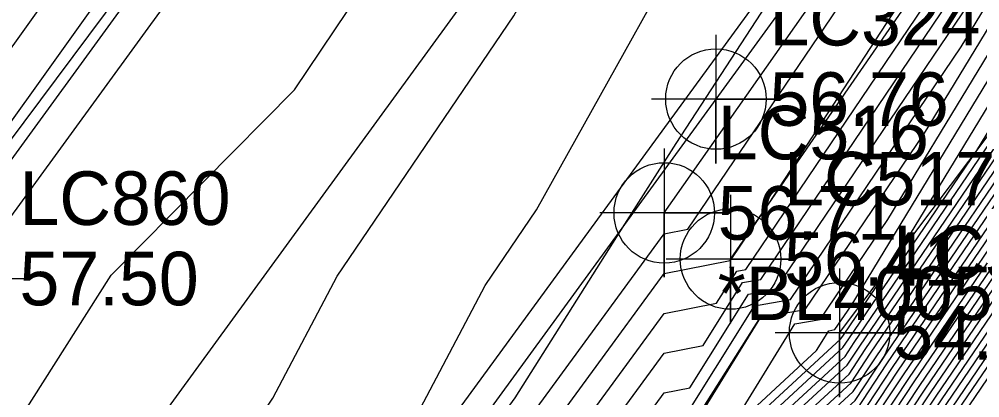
# Model space of a CAD drawing. Extents: x 2188792 to 2191981, y 386090 to 389710.
# Drawn here: x 2190659.05 to 2190703.88, y 388349.33 to 388367 of the extents above; entities that cross this region are included whole.
import ezdxf

# ---------------------------------------------------------------- set-up
doc = ezdxf.new("R2010")
doc.units = 0
for name, color, linetype in [('DTM Contours Major', 7, 'Continuous'), ('DTM Contours Minor', 7, 'Continuous'), ('Exist DTM Breakline', 7, 'Continuous'), ('Exist DTM Breakline Cogo Comment', 7, 'Continuous'), ('Exist DTM Breakline Cogo Elevation', 7, 'Continuous'), ('Exist DTM Breakline Cogo Number', 7, 'Continuous'), ('Exist DTM Breakline Cogo Point CELL', 7, 'Continuous'), ('Exist Roads EOP', 7, 'Continuous'), ('Exist Roads EOP Cogo Elevation', 7, 'Continuous'), ('Exist Roads EOP Cogo Number', 7, 'Continuous'), ('Exist Roads EOP Cogo Point CELL', 7, 'Continuous'), ('Exist Roads EOT', 7, 'Continuous'), ('Exist Roads EOT Cogo Elevation', 7, 'Continuous'), ('Exist Roads EOT Cogo Number', 7, 'Continuous'), ('Exist Roads EOT Cogo Point CELL', 7, 'Continuous'), ('PH Exist DTM Breakline', 7, 'Continuous')]:
    doc.layers.add(name, color=color, linetype=linetype)

msp = doc.modelspace()

# ---------------------------------------------------------------- linework, layer by layer
at = {"layer": 'DTM Contours Major'}
for points in [[(2190617.167, 388258.849), (2190633.132, 388281.478), (2190633.439, 388281.922), (2190633.727, 388282.34), (2190633.997, 388282.734), (2190644.862, 388298.185), (2190645.057, 388298.513), (2190645.227, 388298.801), (2190645.378, 388299.055), (2190662.372, 388323.11), (2190662.4, 388323.15), (2190662.427, 388323.188), (2190662.453, 388323.225), (2190662.478, 388323.259), (2190663.61, 388324.908), (2190671.72, 388337.807), (2190673.104, 388339.973), (2190680.801, 388354.568), (2190683.203, 388358.101), (2190692.607, 388374.98), (2190700.527, 388385.495), (2190708.489, 388395.501)], [(2190669.194, 388315.515), (2190673.393, 388321.236), (2190673.617, 388321.568), (2190677.363, 388326.954), (2190677.626, 388327.344), (2190681.35, 388332.701), (2190681.651, 388333.146), (2190685.354, 388338.474), (2190689.533, 388345.127), (2190689.862, 388345.615), (2190696.27, 388351.531), (2190696.844, 388352.462), (2190697.125, 388352.51), (2190697.876, 388353.622), (2190712.758, 388378.116)], [(2190671.013, 388314.672), (2190674.499, 388319.421), (2190675.539, 388320.961), (2190678.649, 388325.434), (2190679.719, 388327.018), (2190682.813, 388331.47), (2190683.911, 388333.096), (2190686.99, 388337.526), (2190690.465, 388343.058), (2190691.585, 388344.718), (2190697.783, 388350.44), (2190698.534, 388351.579), (2190715.136, 388375.984)], [(2190623.87, 388257.6), (2190628.96, 388263.179), (2190631.558, 388266.861), (2190635.32, 388272.327), (2190638.856, 388277.464), (2190642.185, 388282.301), (2190644.805, 388286.026), (2190648.379, 388292.066), (2190651.515, 388297.366), (2190654.289, 388302.055), (2190660.699, 388311.127), (2190663.466, 388315.052), (2190666.103, 388318.793), (2190668.618, 388322.361), (2190671.119, 388325.762), (2190675.651, 388332.366), (2190678.001, 388335.542), (2190680.512, 388338.936), (2190683.197, 388343.272), (2190689.151, 388351.411), (2190690.975, 388351.771), (2190692.814, 388354.706), (2190693.663, 388354.852), (2190706.433, 388373.752)], [(2190672.833, 388313.83), (2190675.604, 388317.605), (2190677.46, 388320.354), (2190679.936, 388323.915), (2190681.811, 388326.693), (2190684.276, 388330.239), (2190686.171, 388333.046), (2190688.626, 388336.578), (2190691.396, 388340.989), (2190693.308, 388343.822), (2190698.254, 388348.387), (2190699.807, 388350.742), (2190713.251, 388370.505)], [(2190676.709, 388315.79), (2190679.381, 388319.748), (2190681.222, 388322.395), (2190683.904, 388326.368), (2190685.739, 388329.008), (2190688.431, 388332.996), (2190690.262, 388335.63), (2190692.328, 388338.919), (2190695.032, 388342.925), (2190698.725, 388346.335), (2190701.08, 388349.904), (2190711.09, 388364.619)], [(2190677.815, 388313.975), (2190681.302, 388319.141), (2190682.508, 388320.875), (2190685.996, 388326.042), (2190687.202, 388327.777), (2190690.691, 388332.946), (2190691.898, 388334.682), (2190693.26, 388336.85), (2190696.755, 388342.028), (2190699.197, 388344.283), (2190702.353, 388349.067), (2190708.929, 388358.734)]]:
    msp.add_lwpolyline(points, dxfattribs=at)
at = {"layer": 'DTM Contours Minor'}
for points in [[(2190612.482, 388255.415), (2190622.717, 388270.095), (2190624.884, 388273.194), (2190630.169, 388280.783), (2190639.372, 388295.587), (2190641.249, 388298.667), (2190648.903, 388313.505), (2190653.416, 388320.722), (2190660.428, 388333.67), (2190670.883, 388349.314), (2190673.886, 388355.008), (2190682.143, 388367.152), (2190684.665, 388371.679), (2190699.79, 388391.758), (2190702.335, 388394.956), (2190711.89, 388407.621), (2190716.347, 388413.2), (2190730.037, 388430.625)], [(2190701.917, 388428.204), (2190689.5, 388411.326), (2190687.482, 388408.602), (2190684.996, 388405.246), (2190671.347, 388386.651), (2190669.922, 388384.246), (2190661.862, 388370.144), (2190655.661, 388361.463), (2190649.58, 388351.645), (2190638.71, 388336.655), (2190633.375, 388329.063), (2190622.878, 388313.58), (2190618.991, 388308.059), (2190606.013, 388288.727), (2190599.781, 388280.411), (2190599.031, 388279.541), (2190585.748, 388262.004), (2190580.36, 388256.007)], [(2190619.538, 388258.01), (2190621.884, 388260.581), (2190632.503, 388275.631), (2190634.191, 388278.084), (2190635.778, 388280.39), (2190637.273, 388282.561), (2190644.84, 388293.321), (2190646.385, 388295.934), (2190647.742, 388298.227), (2190648.942, 388300.255), (2190661.702, 388318.317), (2190662.826, 388319.911), (2190663.897, 388321.43), (2190664.919, 388322.879), (2190665.935, 388324.26), (2190674.5, 388336.743), (2190675.306, 388337.832), (2190676.168, 388338.996), (2190677.088, 388340.483), (2190689.156, 388356.98), (2190690.252, 388357.196), (2190702.782, 388375.682), (2190706.976, 388382.106)], [(2190661.368, 388315.92), (2190663.039, 388318.291), (2190664.632, 388320.551), (2190666.152, 388322.706), (2190667.663, 388324.761), (2190674.884, 388335.284), (2190676.205, 388337.069), (2190677.616, 388338.976), (2190679.124, 388341.412), (2190689.154, 388355.124), (2190692.227, 388355.73), (2190692.262, 388355.785), (2190692.278, 388355.788), (2190694.051, 388358.413), (2190708.727, 388380.889)], [(2190663.892, 388311.813), (2190667.573, 388317.034), (2190671.085, 388322.016), (2190674.576, 388326.764), (2190676.418, 388329.449), (2190679.797, 388334.015), (2190683.409, 388338.897), (2190687.269, 388345.131), (2190689.147, 388347.699), (2190689.723, 388347.812), (2190693.366, 388353.627), (2190695.047, 388353.915), (2190703.01, 388365.7), (2190711.203, 388379.184)], [(2190668.308, 388316.155), (2190672.318, 388321.843), (2190676.304, 388327.264), (2190676.802, 388327.99), (2190680.696, 388333.252), (2190682.532, 388335.733), (2190684.7, 388338.853), (2190689.16, 388345.955), (2190689.173, 388345.974), (2190689.414, 388346.196), (2190693.663, 388353.091), (2190695.74, 388353.447), (2190701.299, 388361.674), (2190711.721, 388378.828)], [(2190668.83, 388315.684), (2190673.172, 388321.599), (2190673.233, 388321.689), (2190677.106, 388327.258), (2190677.208, 388327.409), (2190681.058, 388332.947), (2190681.199, 388333.156), (2190685.027, 388338.663), (2190689.347, 388345.541), (2190689.517, 388345.794), (2190692.842, 388348.864), (2190695.254, 388352.777), (2190696.432, 388352.979), (2190699.587, 388357.648), (2190712.24, 388378.472)], [(2190669.672, 388377.639), (2190657.239, 388360.231), (2190656.106, 388358.403), (2190644.496, 388342.392), (2190641.931, 388338.795), (2190640.305, 388336.507), (2190627.786, 388317.908), (2190627.913, 388317.685), (2190625.126, 388313.338), (2190621.485, 388307.082), (2190611.652, 388293.08)], [(2190622.426, 388257.737), (2190626.601, 388262.313), (2190631.873, 388269.785), (2190634.944, 388274.246), (2190637.83, 388278.44), (2190640.548, 388282.387), (2190644.817, 388288.458), (2190647.714, 388293.355), (2190650.257, 388297.653), (2190652.507, 388301.455), (2190661.033, 388313.524), (2190663.253, 388316.672), (2190665.367, 388319.672), (2190667.385, 388322.534), (2190669.391, 388325.262), (2190675.268, 388333.825), (2190677.103, 388336.305), (2190679.064, 388338.956), (2190681.161, 388342.342), (2190689.153, 388353.267), (2190691.601, 388353.75), (2190692.538, 388355.246), (2190692.97, 388355.32), (2190708.145, 388377.778)], [(2190669.558, 388315.347), (2190673.614, 388320.873), (2190674.002, 388321.447), (2190677.621, 388326.65), (2190678.045, 388327.279), (2190681.643, 388332.454), (2190682.103, 388333.136), (2190685.681, 388338.284), (2190689.719, 388344.714), (2190690.207, 388345.436), (2190697.406, 388352.082), (2190697.516, 388352.249), (2190699.951, 388355.828), (2190713.276, 388377.76)], [(2190669.922, 388315.178), (2190673.835, 388320.51), (2190674.386, 388321.325), (2190677.878, 388326.346), (2190678.463, 388327.213), (2190681.936, 388332.208), (2190682.555, 388333.126), (2190686.008, 388338.094), (2190689.906, 388344.3), (2190690.551, 388345.256), (2190697.5, 388351.671), (2190697.771, 388352.081), (2190703.747, 388360.867), (2190713.795, 388377.404)], [(2190619.526, 388259.715), (2190632.818, 388278.554), (2190633.815, 388280.003), (2190634.752, 388281.365), (2190635.635, 388282.647), (2190644.851, 388295.753), (2190645.721, 388297.224), (2190646.484, 388298.514), (2190647.16, 388299.655), (2190662.037, 388320.713), (2190662.613, 388321.53), (2190663.162, 388322.309), (2190663.686, 388323.052), (2190664.206, 388323.76), (2190674.117, 388338.202), (2190674.408, 388338.595), (2190674.719, 388339.016), (2190675.052, 388339.553), (2190682.207, 388349.334), (2190687.314, 388357.433), (2190689.718, 388361.198), (2190698.783, 388375.113)], [(2190671.377, 388314.504), (2190674.72, 388319.057), (2190675.923, 388320.84), (2190678.907, 388325.13), (2190680.137, 388326.953), (2190683.106, 388331.224), (2190684.363, 388333.086), (2190687.317, 388337.336), (2190690.651, 388342.644), (2190691.93, 388344.539), (2190697.877, 388350.029), (2190698.789, 388351.412), (2190714.98, 388375.213)], [(2190671.741, 388314.335), (2190674.941, 388318.694), (2190676.307, 388320.718), (2190679.164, 388324.826), (2190680.556, 388326.888), (2190683.399, 388330.977), (2190684.815, 388333.076), (2190687.644, 388337.146), (2190690.837, 388342.23), (2190692.275, 388344.36), (2190697.971, 388349.619), (2190699.044, 388351.244), (2190714.548, 388374.036)], [(2190613.227, 388276.132), (2190622.839, 388289.024), (2190623.239, 388289.666), (2190624.859, 388292.327), (2190629.986, 388311.446), (2190640.961, 388321.796), (2190646.99, 388332.83), (2190654.488, 388341.14), (2190663.342, 388355.05), (2190671.9, 388363.699), (2190678.765, 388373.914)], [(2190672.105, 388314.167), (2190675.162, 388318.331), (2190676.691, 388320.597), (2190679.421, 388324.522), (2190680.974, 388326.823), (2190683.691, 388330.731), (2190685.267, 388333.066), (2190687.972, 388336.957), (2190691.024, 388341.816), (2190692.619, 388344.18), (2190698.066, 388349.208), (2190699.298, 388351.077), (2190714.116, 388372.859)], [(2190672.469, 388313.998), (2190675.383, 388317.968), (2190677.075, 388320.476), (2190679.678, 388324.219), (2190681.393, 388326.758), (2190683.984, 388330.485), (2190685.719, 388333.056), (2190688.299, 388336.767), (2190691.21, 388341.403), (2190692.964, 388344.001), (2190698.16, 388348.798), (2190699.553, 388350.909), (2190713.683, 388371.682)], [(2190670.649, 388314.841), (2190674.278, 388319.784), (2190675.154, 388321.083), (2190678.392, 388325.738), (2190679.3, 388327.083), (2190682.521, 388331.716), (2190683.459, 388333.106), (2190686.663, 388337.715), (2190690.278, 388343.472), (2190691.241, 388344.898), (2190697.689, 388350.85), (2190698.28, 388351.747), (2190711.34, 388370.945)], [(2190663.679, 388313.433), (2190666.838, 388317.913), (2190669.851, 388322.188), (2190672.848, 388326.263), (2190676.035, 388330.907), (2190678.899, 388334.779), (2190681.961, 388338.916), (2190685.233, 388344.201), (2190689.149, 388349.555), (2190690.349, 388349.791), (2190693.09, 388354.166), (2190694.355, 388354.383), (2190704.722, 388369.726)], [(2190673.197, 388313.661), (2190675.825, 388317.242), (2190677.844, 388320.233), (2190680.193, 388323.611), (2190682.23, 388326.628), (2190684.569, 388329.993), (2190686.623, 388333.036), (2190688.953, 388336.388), (2190691.583, 388340.575), (2190693.653, 388343.642), (2190698.348, 388347.977), (2190700.062, 388350.574), (2190712.819, 388369.328)], [(2190673.56, 388313.493), (2190676.046, 388316.879), (2190678.228, 388320.112), (2190680.45, 388323.307), (2190682.648, 388326.563), (2190684.862, 388329.747), (2190687.075, 388333.026), (2190689.28, 388336.198), (2190691.769, 388340.161), (2190693.998, 388343.463), (2190698.443, 388347.567), (2190700.316, 388350.407), (2190712.387, 388368.151)], [(2190673.924, 388313.324), (2190676.267, 388316.516), (2190678.612, 388319.99), (2190680.707, 388323.003), (2190683.067, 388326.498), (2190685.154, 388329.5), (2190687.527, 388333.016), (2190689.608, 388336.009), (2190691.955, 388339.747), (2190694.342, 388343.284), (2190698.537, 388347.156), (2190700.571, 388350.239), (2190711.955, 388366.974)], [(2190670.286, 388315.009), (2190674.056, 388320.147), (2190674.77, 388321.204), (2190678.135, 388326.042), (2190678.882, 388327.148), (2190682.228, 388331.962), (2190683.007, 388333.116), (2190686.336, 388337.905), (2190690.092, 388343.886), (2190690.896, 388345.077), (2190697.594, 388351.261), (2190698.025, 388351.914), (2190707.543, 388365.906)], [(2190676.488, 388316.153), (2190678.997, 388319.869), (2190680.965, 388322.699), (2190683.485, 388326.433), (2190685.447, 388329.254), (2190687.979, 388333.006), (2190689.935, 388335.819), (2190692.142, 388339.333), (2190694.687, 388343.104), (2190698.631, 388346.746), (2190700.826, 388350.072), (2190711.522, 388365.796)], [(2190676.931, 388315.427), (2190679.765, 388319.626), (2190681.479, 388322.091), (2190684.322, 388326.302), (2190686.032, 388328.762), (2190688.883, 388332.986), (2190690.589, 388335.44), (2190692.514, 388338.505), (2190695.376, 388342.746), (2190698.82, 388345.925), (2190701.335, 388349.737), (2190710.658, 388363.442)], [(2190677.152, 388315.064), (2190680.149, 388319.505), (2190681.736, 388321.787), (2190684.74, 388326.237), (2190686.324, 388328.516), (2190689.335, 388332.976), (2190690.916, 388335.251), (2190692.701, 388338.092), (2190695.721, 388342.566), (2190698.914, 388345.514), (2190701.589, 388349.569), (2190710.226, 388362.265)], [(2190677.373, 388314.701), (2190680.534, 388319.384), (2190681.993, 388321.483), (2190685.159, 388326.172), (2190686.617, 388328.27), (2190689.787, 388332.966), (2190691.243, 388335.061), (2190692.887, 388337.678), (2190696.066, 388342.387), (2190699.008, 388345.104), (2190701.844, 388349.402), (2190709.794, 388361.088)], [(2190677.594, 388314.338), (2190680.918, 388319.262), (2190682.251, 388321.179), (2190685.577, 388326.107), (2190686.91, 388328.023), (2190690.239, 388332.956), (2190691.571, 388334.871), (2190693.073, 388337.264), (2190696.41, 388342.208), (2190699.102, 388344.693), (2190702.099, 388349.235), (2190709.361, 388359.911)], [(2190678.036, 388313.611), (2190681.686, 388319.019), (2190682.765, 388320.571), (2190686.414, 388325.977), (2190687.495, 388327.531), (2190691.143, 388332.936), (2190692.225, 388334.492), (2190693.446, 388336.436), (2190697.099, 388341.849), (2190699.291, 388343.872), (2190702.608, 388348.9), (2190708.497, 388357.557)], [(2190678.257, 388313.248), (2190682.07, 388318.898), (2190683.022, 388320.267), (2190686.833, 388325.912), (2190687.787, 388327.285), (2190691.595, 388332.926), (2190692.552, 388334.303), (2190693.632, 388336.022), (2190697.444, 388341.67), (2190699.385, 388343.462), (2190702.862, 388348.732), (2190708.065, 388356.38)], [(2190678.478, 388312.885), (2190682.455, 388318.777), (2190683.28, 388319.963), (2190687.251, 388325.847), (2190688.08, 388327.039), (2190692.047, 388332.916), (2190692.879, 388334.113), (2190693.819, 388335.608), (2190697.789, 388341.49), (2190699.48, 388343.051), (2190703.117, 388348.565), (2190707.633, 388355.203)]]:
    msp.add_lwpolyline(points, dxfattribs=at)
at = {"layer": 'Exist DTM Breakline'}
for points in [[(2190581.907, 388254.915), (2190606.074, 388288.679), (2190639.657, 388335.907), (2190673.648, 388381.454), (2190705.924, 388425.615), (2190730.79, 388459.235), (2190760.7, 388497.606), (2190793.213, 388538.942), (2190826.757, 388578.342), (2190860.823, 388618.157), (2190897.463, 388658.369), (2190937.269, 388700.539)], [(2190689.157, 388357.957), (2190713.441, 388392.537), (2190745.14, 388434.56), (2190776.993, 388476.544), (2190808.657, 388516.035), (2190842.113, 388555.648), (2190867.238, 388585.829)], [(2190692.251, 388355.806), (2190716.264, 388390.579), (2190748.562, 388431.852), (2190783.317, 388471.474), (2190811.479, 388513.934), (2190844.812, 388553.096), (2190870.407, 388583.134)], [(2190697.341, 388352.364), (2190722.434, 388385.671), (2190754.301, 388427.205), (2190785.944, 388469.12), (2190817.744, 388508.452), (2190851.002, 388548.106), (2190876.052, 388577.962)]]:
    msp.add_lwpolyline(points, dxfattribs=at)
at = {"layer": 'Exist DTM Breakline Cogo Point CELL'}
for points in [[(2190689.157, 388360.957), (2190689.157, 388354.957), (2190689.157, 388357.957), (2190692.157, 388357.957), (2190686.157, 388357.957)], [(2190692.251, 388358.806), (2190692.251, 388352.806), (2190692.251, 388355.806), (2190695.251, 388355.806), (2190689.251, 388355.806)], [(2190697.341, 388355.364), (2190697.341, 388349.364), (2190697.341, 388352.364), (2190700.341, 388352.364), (2190694.341, 388352.364)]]:
    msp.add_lwpolyline(points, dxfattribs=at)
for centre in [(2190689.157, 388357.957), (2190692.251, 388355.806), (2190697.341, 388352.364)]:
    msp.add_circle(centre, 2.344, dxfattribs=at)
at = {"layer": 'Exist Roads EOP'}
for points in [[(2191117.249, 388879.058), (2191079.828, 388842.231), (2191041.78, 388804.717), (2191005.521, 388768.388), (2190968.813, 388731.779), (2190932.611, 388694.747), (2190897.463, 388657.367), (2190862.115, 388618.542), (2190828.092, 388579.337), (2190795.886, 388540.624), (2190765.721, 388503.072), (2190733.106, 388461.208), (2190701.312, 388418.791), (2190672.539, 388379.484), (2190643.174, 388339.162), (2190612.645, 388296.995), (2190582.398, 388254.562), (2190551.22, 388211.33), (2190519.268, 388166.971), (2190488.249, 388123.952), (2190458.501, 388082.405), (2190428.971, 388041.571), (2190398.227, 387998.986)], [(2191134.602, 388861.742), (2191096.259, 388823.8), (2191059.297, 388787.244), (2191021.316, 388749.148), (2190986.543, 388714.398), (2190949.487, 388676.464), (2190915.386, 388640.384), (2190880.06, 388601.534), (2190847.373, 388563.892), (2190814.156, 388524.043), (2190784.01, 388486.17), (2190753.438, 388446.547), (2190720.707, 388403.308), (2190691.569, 388363.271), (2190662.389, 388323.233), (2190633.272, 388282.773), (2190602.912, 388240.265), (2190571.201, 388196.09), (2190539.16, 388151.522), (2190509, 388109.198), (2190478.709, 388067.021), (2190448.893, 388024.678), (2190418.629, 387982.769)]]:
    msp.add_lwpolyline(points, dxfattribs=at)
at = {"layer": 'Exist Roads EOP Cogo Point CELL'}
msp.add_lwpolyline([(2190691.569, 388366.271), (2190691.569, 388360.271), (2190691.569, 388363.271), (2190694.569, 388363.271), (2190688.569, 388363.271)], dxfattribs=at)
msp.add_circle((2190691.569, 388363.271), 2.344, dxfattribs=at)
at = {"layer": 'Exist Roads EOT'}
for points in [[(2190415.064, 388019.09), (2190445.56, 388061.245), (2190473.487, 388100.115), (2190503.229, 388141.605), (2190533.333, 388183.744), (2190563.731, 388225.945), (2190594.017, 388268.083), (2190624.176, 388310.153), (2190656.565, 388354.896), (2190687.512, 388397.436), (2190719.557, 388440.71), (2190751.07, 388481.79), (2190777.618, 388515.751), (2190809.207, 388554.646), (2190841.125, 388592.518), (2190874.304, 388630.266), (2190909.444, 388668.428), (2190945.996, 388706.518), (2190984.282, 388745.174), (2191021.668, 388782.38), (2191059.687, 388820.174), (2191097.04, 388857.128), (2191110.466, 388870.43)], [(2190408.016, 387990.619), (2190439.107, 388033.638), (2190467.847, 388074.164), (2190498.203, 388115.837), (2190529, 388158.896), (2190561.283, 388203.581), (2190592.611, 388247.356), (2190622.811, 388289.51), (2190652.954, 388330.977), (2190681.755, 388370.469), (2190711.272, 388410.904), (2190743.801, 388454.121), (2190774.93, 388494.241), (2190804.861, 388531.697), (2190837.827, 388571.618), (2190870.748, 388609.702), (2190906.526, 388649.037), (2190941.177, 388685.637), (2190977.299, 388722.46), (2191013.038, 388758.347), (2191050.74, 388795.921), (2191087.875, 388832.598), (2191125.862, 388870.149)], [(2190928.044, 388656.144), (2190892.581, 388617.901), (2190858.144, 388578.56), (2190824.348, 388538.22), (2190795.065, 388501.961), (2190763.61, 388461.827), (2190731.812, 388420.195), (2190701.338, 388378.609), (2190671.384, 388337.618), (2190641.373, 388296.321), (2190610.834, 388253.969), (2190580.32, 388211.382), (2190550.521, 388169.982), (2190519.765, 388127.197), (2190491.337, 388087.267), (2190459.805, 388043.503), (2190428.552, 388000.405)]]:
    msp.add_lwpolyline(points, dxfattribs=at)
at = {"layer": 'Exist Roads EOT Cogo Point CELL'}
msp.add_lwpolyline([(2190656.565, 388357.896), (2190656.565, 388351.896), (2190656.565, 388354.896), (2190653.565, 388354.896), (2190659.565, 388354.896)], dxfattribs=at)
at = {"layer": 'PH Exist DTM Breakline'}
msp.add_lwpolyline([(2190693.638, 388353.096), (2190689.146, 388345.988), (2190684.654, 388338.879), (2190680.799, 388333.165), (2190676.944, 388327.45), (2190673.089, 388321.735), (2190668.621, 388315.78), (2190664.153, 388309.826), (2190659.685, 388303.871), (2190654.719, 388296.635), (2190649.753, 388289.399), (2190644.787, 388282.163), (2190640.275, 388276.116), (2190635.764, 388270.068), (2190631.252, 388264.021), (2190626.029, 388257.396)], dxfattribs=at)

# ---------------------------------------------------------------- texts
at = {"layer": 'Exist DTM Breakline Cogo Comment'}
msp.add_text('*BL4005', height=2.5, dxfattribs=at).set_placement((2190691.657, 388352.957))
at = {"layer": 'Exist DTM Breakline Cogo Elevation'}
for s, p in [('56.71', (2190691.657, 388356.707)), ('56.41', (2190694.751, 388354.556)), ('54.94', (2190699.841, 388351.114))]:
    msp.add_text(s, height=2.5, dxfattribs=at).set_placement(p)
at = {"layer": 'Exist DTM Breakline Cogo Number'}
for s, p in [('LC516', (2190691.657, 388360.457)), ('LC517', (2190694.751, 388358.306)), ('LC518', (2190699.841, 388354.864))]:
    msp.add_text(s, height=2.5, dxfattribs=at).set_placement(p)
at = {"layer": 'Exist Roads EOP Cogo Elevation'}
msp.add_text('56.76', height=2.5, dxfattribs=at).set_placement((2190694.069, 388362.021))
at = {"layer": 'Exist Roads EOP Cogo Number'}
msp.add_text('LC324', height=2.5, dxfattribs=at).set_placement((2190694.069, 388365.771))
at = {"layer": 'Exist Roads EOT Cogo Elevation'}
msp.add_text('57.50', height=2.5, dxfattribs=at).set_placement((2190659.065, 388353.646))
at = {"layer": 'Exist Roads EOT Cogo Number'}
msp.add_text('LC860', height=2.5, dxfattribs=at).set_placement((2190659.065, 388357.396))

doc.saveas('drawing.dxf')
